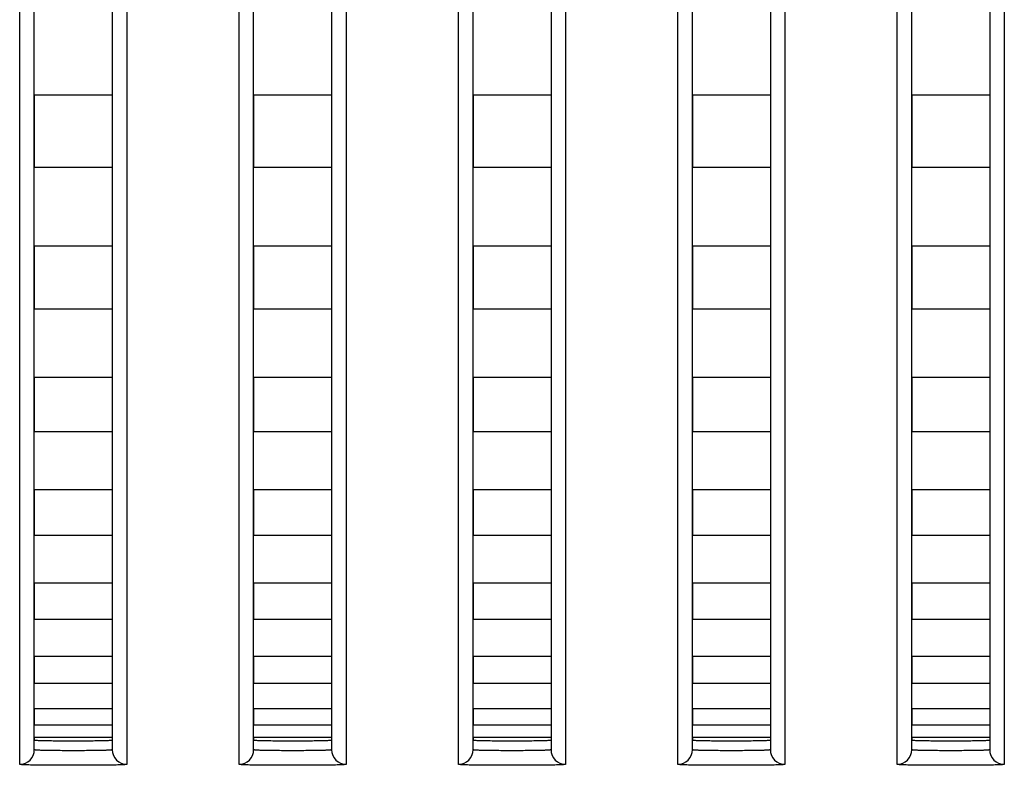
# Model space of a CAD drawing. Header units: millimetres. Extents: x -6054 to 364, y -1866 to 3094.
# Tile 329 of 360: x -3379 to -3359, y 1484 to 1499. Entities that reach past the tile are written whole.
import ezdxf

# ---------------------------------------------------------------- set-up
doc = ezdxf.new("R2010")
doc.units = ezdxf.units.MM
doc.header["$LTSCALE"] = 65.395
doc.layers.get('0').update_dxf_attribs({"linetype": 'CONTINUOUS'})

msp = doc.modelspace()

# ---------------------------------------------------------------- linework, layer by layer
at = {"linetype": 'Continuous'}
for p, q in [((-3378.723, 1484.478), (-3378.723, 1514.359)), ((-3377.123, 1514.359), (-3377.123, 1484.478)), ((-3374.223, 1484.478), (-3374.223, 1514.359)), ((-3372.623, 1514.359), (-3372.623, 1484.478)), ((-3369.723, 1484.478), (-3369.723, 1514.359)), ((-3368.123, 1514.359), (-3368.123, 1484.478)), ((-3365.223, 1484.478), (-3365.223, 1514.359)), ((-3363.623, 1514.359), (-3363.623, 1484.478)), ((-3360.723, 1484.478), (-3360.723, 1514.359)), ((-3359.123, 1514.359), (-3359.123, 1484.478)), ((-3379.023, 1484.178), (-3379.023, 1513.867)), ((-3376.823, 1513.867), (-3376.823, 1484.178)), ((-3374.523, 1484.178), (-3374.523, 1513.867)), ((-3372.323, 1513.867), (-3372.323, 1484.178)), ((-3370.023, 1484.178), (-3370.023, 1513.867)), ((-3367.823, 1513.867), (-3367.823, 1484.178)), ((-3365.523, 1484.178), (-3365.523, 1513.867)), ((-3363.323, 1513.867), (-3363.323, 1484.178)), ((-3361.023, 1484.178), (-3361.023, 1513.867)), ((-3358.823, 1513.867), (-3358.823, 1484.178)), ((-3377.123, 1497.91), (-3378.723, 1497.91)), ((-3377.123, 1497.91), (-3378.723, 1497.91)), ((-3378.723, 1497.91), (-3378.723, 1496.425)), ((-3378.723, 1497.91), (-3378.723, 1496.425)), ((-3377.123, 1497.91), (-3377.123, 1496.425)), ((-3377.123, 1497.91), (-3377.123, 1496.425)), ((-3372.623, 1497.91), (-3374.223, 1497.91)), ((-3372.623, 1497.91), (-3374.223, 1497.91)), ((-3374.223, 1497.91), (-3374.223, 1496.425)), ((-3374.223, 1497.91), (-3374.223, 1496.425)), ((-3372.623, 1497.91), (-3372.623, 1496.425)), ((-3372.623, 1497.91), (-3372.623, 1496.425)), ((-3368.123, 1497.91), (-3369.723, 1497.91)), ((-3368.123, 1497.91), (-3369.723, 1497.91)), ((-3369.723, 1497.91), (-3369.723, 1496.425)), ((-3369.723, 1497.91), (-3369.723, 1496.425)), ((-3368.123, 1497.91), (-3368.123, 1496.425)), ((-3368.123, 1497.91), (-3368.123, 1496.425)), ((-3363.623, 1497.91), (-3365.223, 1497.91)), ((-3363.623, 1497.91), (-3365.223, 1497.91)), ((-3365.223, 1497.91), (-3365.223, 1496.425)), ((-3365.223, 1497.91), (-3365.223, 1496.425)), ((-3363.623, 1497.91), (-3363.623, 1496.425)), ((-3363.623, 1497.91), (-3363.623, 1496.425)), ((-3359.123, 1497.91), (-3360.723, 1497.91)), ((-3359.123, 1497.91), (-3360.723, 1497.91)), ((-3360.723, 1497.91), (-3360.723, 1496.425)), ((-3360.723, 1497.91), (-3360.723, 1496.425)), ((-3359.123, 1497.91), (-3359.123, 1496.425)), ((-3359.123, 1497.91), (-3359.123, 1496.425)), ((-3377.123, 1496.425), (-3378.723, 1496.425)), ((-3377.123, 1496.425), (-3378.723, 1496.425)), ((-3372.623, 1496.425), (-3374.223, 1496.425)), ((-3372.623, 1496.425), (-3374.223, 1496.425)), ((-3368.123, 1496.425), (-3369.723, 1496.425)), ((-3368.123, 1496.425), (-3369.723, 1496.425)), ((-3363.623, 1496.425), (-3365.223, 1496.425)), ((-3363.623, 1496.425), (-3365.223, 1496.425)), ((-3359.123, 1496.425), (-3360.723, 1496.425)), ((-3359.123, 1496.425), (-3360.723, 1496.425)), ((-3377.123, 1494.806), (-3378.723, 1494.806)), ((-3377.123, 1494.806), (-3378.723, 1494.806)), ((-3378.723, 1494.806), (-3378.723, 1493.513)), ((-3378.723, 1494.806), (-3378.723, 1493.513)), ((-3377.123, 1494.806), (-3377.123, 1493.513)), ((-3377.123, 1494.806), (-3377.123, 1493.513)), ((-3372.623, 1494.806), (-3374.223, 1494.806)), ((-3372.623, 1494.806), (-3374.223, 1494.806)), ((-3374.223, 1494.806), (-3374.223, 1493.513)), ((-3374.223, 1494.806), (-3374.223, 1493.513)), ((-3372.623, 1494.806), (-3372.623, 1493.513)), ((-3372.623, 1494.806), (-3372.623, 1493.513)), ((-3368.123, 1494.806), (-3369.723, 1494.806)), ((-3368.123, 1494.806), (-3369.723, 1494.806)), ((-3369.723, 1494.806), (-3369.723, 1493.513)), ((-3369.723, 1494.806), (-3369.723, 1493.513)), ((-3368.123, 1494.806), (-3368.123, 1493.513)), ((-3368.123, 1494.806), (-3368.123, 1493.513)), ((-3363.623, 1494.806), (-3365.223, 1494.806)), ((-3363.623, 1494.806), (-3365.223, 1494.806)), ((-3365.223, 1494.806), (-3365.223, 1493.513)), ((-3365.223, 1494.806), (-3365.223, 1493.513)), ((-3363.623, 1494.806), (-3363.623, 1493.513)), ((-3363.623, 1494.806), (-3363.623, 1493.513)), ((-3359.123, 1494.806), (-3360.723, 1494.806)), ((-3359.123, 1494.806), (-3360.723, 1494.806)), ((-3360.723, 1494.806), (-3360.723, 1493.513)), ((-3360.723, 1494.806), (-3360.723, 1493.513)), ((-3359.123, 1494.806), (-3359.123, 1493.513)), ((-3359.123, 1494.806), (-3359.123, 1493.513)), ((-3377.123, 1493.513), (-3378.723, 1493.513)), ((-3377.123, 1493.513), (-3378.723, 1493.513)), ((-3372.623, 1493.513), (-3374.223, 1493.513)), ((-3372.623, 1493.513), (-3374.223, 1493.513)), ((-3368.123, 1493.513), (-3369.723, 1493.513)), ((-3368.123, 1493.513), (-3369.723, 1493.513)), ((-3363.623, 1493.513), (-3365.223, 1493.513)), ((-3363.623, 1493.513), (-3365.223, 1493.513)), ((-3359.123, 1493.513), (-3360.723, 1493.513)), ((-3359.123, 1493.513), (-3360.723, 1493.513)), ((-3377.123, 1492.112), (-3378.723, 1492.112)), ((-3377.123, 1492.112), (-3378.723, 1492.112)), ((-3378.723, 1492.112), (-3378.723, 1491.001)), ((-3378.723, 1492.112), (-3378.723, 1491.001)), ((-3377.123, 1492.112), (-3377.123, 1491.001)), ((-3377.123, 1492.112), (-3377.123, 1491.001)), ((-3372.623, 1492.112), (-3374.223, 1492.112)), ((-3372.623, 1492.112), (-3374.223, 1492.112)), ((-3374.223, 1492.112), (-3374.223, 1491.001)), ((-3374.223, 1492.112), (-3374.223, 1491.001)), ((-3372.623, 1492.112), (-3372.623, 1491.001)), ((-3372.623, 1492.112), (-3372.623, 1491.001)), ((-3368.123, 1492.112), (-3369.723, 1492.112)), ((-3368.123, 1492.112), (-3369.723, 1492.112)), ((-3369.723, 1492.112), (-3369.723, 1491.001)), ((-3369.723, 1492.112), (-3369.723, 1491.001)), ((-3368.123, 1492.112), (-3368.123, 1491.001)), ((-3368.123, 1492.112), (-3368.123, 1491.001)), ((-3363.623, 1492.112), (-3365.223, 1492.112)), ((-3363.623, 1492.112), (-3365.223, 1492.112)), ((-3365.223, 1492.112), (-3365.223, 1491.001)), ((-3365.223, 1492.112), (-3365.223, 1491.001)), ((-3363.623, 1492.112), (-3363.623, 1491.001)), ((-3363.623, 1492.112), (-3363.623, 1491.001)), ((-3359.123, 1492.112), (-3360.723, 1492.112)), ((-3359.123, 1492.112), (-3360.723, 1492.112)), ((-3360.723, 1492.112), (-3360.723, 1491.001)), ((-3360.723, 1492.112), (-3360.723, 1491.001)), ((-3359.123, 1492.112), (-3359.123, 1491.001)), ((-3359.123, 1492.112), (-3359.123, 1491.001)), ((-3377.123, 1491.001), (-3378.723, 1491.001)), ((-3377.123, 1491.001), (-3378.723, 1491.001)), ((-3372.623, 1491.001), (-3374.223, 1491.001)), ((-3372.623, 1491.001), (-3374.223, 1491.001)), ((-3368.123, 1491.001), (-3369.723, 1491.001)), ((-3368.123, 1491.001), (-3369.723, 1491.001)), ((-3363.623, 1491.001), (-3365.223, 1491.001)), ((-3363.623, 1491.001), (-3365.223, 1491.001)), ((-3359.123, 1491.001), (-3360.723, 1491.001)), ((-3359.123, 1491.001), (-3360.723, 1491.001)), ((-3377.123, 1489.808), (-3378.723, 1489.808)), ((-3377.123, 1489.808), (-3378.723, 1489.808)), ((-3378.723, 1489.808), (-3378.723, 1488.875)), ((-3378.723, 1489.808), (-3378.723, 1488.875)), ((-3377.123, 1489.808), (-3377.123, 1488.875)), ((-3377.123, 1489.808), (-3377.123, 1488.875)), ((-3372.623, 1489.808), (-3374.223, 1489.808)), ((-3372.623, 1489.808), (-3374.223, 1489.808)), ((-3374.223, 1489.808), (-3374.223, 1488.875)), ((-3374.223, 1489.808), (-3374.223, 1488.875)), ((-3372.623, 1489.808), (-3372.623, 1488.875)), ((-3372.623, 1489.808), (-3372.623, 1488.875)), ((-3368.123, 1489.808), (-3369.723, 1489.808)), ((-3368.123, 1489.808), (-3369.723, 1489.808)), ((-3369.723, 1489.808), (-3369.723, 1488.875)), ((-3369.723, 1489.808), (-3369.723, 1488.875)), ((-3368.123, 1489.808), (-3368.123, 1488.875)), ((-3368.123, 1489.808), (-3368.123, 1488.875)), ((-3363.623, 1489.808), (-3365.223, 1489.808)), ((-3363.623, 1489.808), (-3365.223, 1489.808)), ((-3365.223, 1489.808), (-3365.223, 1488.875)), ((-3365.223, 1489.808), (-3365.223, 1488.875)), ((-3363.623, 1489.808), (-3363.623, 1488.875)), ((-3363.623, 1489.808), (-3363.623, 1488.875)), ((-3359.123, 1489.808), (-3360.723, 1489.808)), ((-3359.123, 1489.808), (-3360.723, 1489.808)), ((-3360.723, 1489.808), (-3360.723, 1488.875)), ((-3360.723, 1489.808), (-3360.723, 1488.875)), ((-3359.123, 1489.808), (-3359.123, 1488.875)), ((-3359.123, 1489.808), (-3359.123, 1488.875)), ((-3377.123, 1488.875), (-3378.723, 1488.875)), ((-3377.123, 1488.875), (-3378.723, 1488.875)), ((-3372.623, 1488.875), (-3374.223, 1488.875)), ((-3372.623, 1488.875), (-3374.223, 1488.875)), ((-3368.123, 1488.875), (-3369.723, 1488.875)), ((-3368.123, 1488.875), (-3369.723, 1488.875)), ((-3363.623, 1488.875), (-3365.223, 1488.875)), ((-3363.623, 1488.875), (-3365.223, 1488.875)), ((-3359.123, 1488.875), (-3360.723, 1488.875)), ((-3359.123, 1488.875), (-3360.723, 1488.875)), ((-3377.123, 1487.894), (-3378.723, 1487.894)), ((-3377.123, 1487.894), (-3378.723, 1487.894)), ((-3378.723, 1487.894), (-3378.723, 1487.148)), ((-3378.723, 1487.894), (-3378.723, 1487.148)), ((-3377.123, 1487.894), (-3377.123, 1487.148)), ((-3377.123, 1487.894), (-3377.123, 1487.148)), ((-3372.623, 1487.894), (-3374.223, 1487.894)), ((-3372.623, 1487.894), (-3374.223, 1487.894)), ((-3374.223, 1487.894), (-3374.223, 1487.148)), ((-3374.223, 1487.894), (-3374.223, 1487.148)), ((-3372.623, 1487.894), (-3372.623, 1487.148)), ((-3372.623, 1487.894), (-3372.623, 1487.148)), ((-3368.123, 1487.894), (-3369.723, 1487.894)), ((-3368.123, 1487.894), (-3369.723, 1487.894)), ((-3369.723, 1487.894), (-3369.723, 1487.148)), ((-3369.723, 1487.894), (-3369.723, 1487.148)), ((-3368.123, 1487.894), (-3368.123, 1487.148)), ((-3368.123, 1487.894), (-3368.123, 1487.148)), ((-3363.623, 1487.894), (-3365.223, 1487.894)), ((-3363.623, 1487.894), (-3365.223, 1487.894)), ((-3365.223, 1487.894), (-3365.223, 1487.148)), ((-3365.223, 1487.894), (-3365.223, 1487.148)), ((-3363.623, 1487.894), (-3363.623, 1487.148)), ((-3363.623, 1487.894), (-3363.623, 1487.148)), ((-3359.123, 1487.894), (-3360.723, 1487.894)), ((-3359.123, 1487.894), (-3360.723, 1487.894)), ((-3360.723, 1487.894), (-3360.723, 1487.148)), ((-3360.723, 1487.894), (-3360.723, 1487.148)), ((-3359.123, 1487.894), (-3359.123, 1487.148)), ((-3359.123, 1487.894), (-3359.123, 1487.148)), ((-3377.123, 1487.148), (-3378.723, 1487.148)), ((-3377.123, 1487.148), (-3378.723, 1487.148)), ((-3372.623, 1487.148), (-3374.223, 1487.148)), ((-3372.623, 1487.148), (-3374.223, 1487.148)), ((-3368.123, 1487.148), (-3369.723, 1487.148)), ((-3368.123, 1487.148), (-3369.723, 1487.148)), ((-3363.623, 1487.148), (-3365.223, 1487.148)), ((-3363.623, 1487.148), (-3365.223, 1487.148)), ((-3359.123, 1487.148), (-3360.723, 1487.148)), ((-3359.123, 1487.148), (-3360.723, 1487.148)), ((-3377.123, 1486.389), (-3378.723, 1486.389)), ((-3377.123, 1486.389), (-3378.723, 1486.389)), ((-3378.723, 1486.389), (-3378.723, 1485.837)), ((-3378.723, 1486.389), (-3378.723, 1485.837)), ((-3377.123, 1486.389), (-3377.123, 1485.837)), ((-3377.123, 1486.389), (-3377.123, 1485.837)), ((-3372.623, 1486.389), (-3374.223, 1486.389)), ((-3372.623, 1486.389), (-3374.223, 1486.389)), ((-3374.223, 1486.389), (-3374.223, 1485.837)), ((-3374.223, 1486.389), (-3374.223, 1485.837)), ((-3372.623, 1486.389), (-3372.623, 1485.837)), ((-3372.623, 1486.389), (-3372.623, 1485.837)), ((-3368.123, 1486.389), (-3369.723, 1486.389)), ((-3368.123, 1486.389), (-3369.723, 1486.389)), ((-3369.723, 1486.389), (-3369.723, 1485.837)), ((-3369.723, 1486.389), (-3369.723, 1485.837)), ((-3368.123, 1486.389), (-3368.123, 1485.837)), ((-3368.123, 1486.389), (-3368.123, 1485.837)), ((-3363.623, 1486.389), (-3365.223, 1486.389)), ((-3363.623, 1486.389), (-3365.223, 1486.389)), ((-3365.223, 1486.389), (-3365.223, 1485.837)), ((-3365.223, 1486.389), (-3365.223, 1485.837)), ((-3363.623, 1486.389), (-3363.623, 1485.837)), ((-3363.623, 1486.389), (-3363.623, 1485.837)), ((-3359.123, 1486.389), (-3360.723, 1486.389)), ((-3359.123, 1486.389), (-3360.723, 1486.389)), ((-3360.723, 1486.389), (-3360.723, 1485.837)), ((-3360.723, 1486.389), (-3360.723, 1485.837)), ((-3359.123, 1486.389), (-3359.123, 1485.837)), ((-3359.123, 1486.389), (-3359.123, 1485.837)), ((-3377.123, 1485.837), (-3378.723, 1485.837)), ((-3377.123, 1485.837), (-3378.723, 1485.837)), ((-3372.623, 1485.837), (-3374.223, 1485.837)), ((-3372.623, 1485.837), (-3374.223, 1485.837)), ((-3368.123, 1485.837), (-3369.723, 1485.837)), ((-3368.123, 1485.837), (-3369.723, 1485.837)), ((-3363.623, 1485.837), (-3365.223, 1485.837)), ((-3363.623, 1485.837), (-3365.223, 1485.837)), ((-3359.123, 1485.837), (-3360.723, 1485.837)), ((-3359.123, 1485.837), (-3360.723, 1485.837)), ((-3377.123, 1485.315), (-3378.723, 1485.315)), ((-3377.123, 1485.315), (-3378.723, 1485.315)), ((-3378.723, 1485.315), (-3378.723, 1484.98)), ((-3378.723, 1485.315), (-3378.723, 1484.98)), ((-3377.123, 1485.315), (-3377.123, 1484.98)), ((-3377.123, 1485.315), (-3377.123, 1484.98)), ((-3372.623, 1485.315), (-3374.223, 1485.315)), ((-3372.623, 1485.315), (-3374.223, 1485.315)), ((-3374.223, 1485.315), (-3374.223, 1484.98)), ((-3374.223, 1485.315), (-3374.223, 1484.98)), ((-3372.623, 1485.315), (-3372.623, 1484.98)), ((-3372.623, 1485.315), (-3372.623, 1484.98)), ((-3368.123, 1485.315), (-3369.723, 1485.315)), ((-3368.123, 1485.315), (-3369.723, 1485.315)), ((-3369.723, 1485.315), (-3369.723, 1484.98)), ((-3369.723, 1485.315), (-3369.723, 1484.98)), ((-3368.123, 1485.315), (-3368.123, 1484.98)), ((-3368.123, 1485.315), (-3368.123, 1484.98)), ((-3363.623, 1485.315), (-3365.223, 1485.315)), ((-3363.623, 1485.315), (-3365.223, 1485.315)), ((-3365.223, 1485.315), (-3365.223, 1484.98)), ((-3365.223, 1485.315), (-3365.223, 1484.98)), ((-3363.623, 1485.315), (-3363.623, 1484.98)), ((-3363.623, 1485.315), (-3363.623, 1484.98)), ((-3359.123, 1485.315), (-3360.723, 1485.315)), ((-3359.123, 1485.315), (-3360.723, 1485.315)), ((-3360.723, 1485.315), (-3360.723, 1484.98)), ((-3360.723, 1485.315), (-3360.723, 1484.98)), ((-3359.123, 1485.315), (-3359.123, 1484.98)), ((-3359.123, 1485.315), (-3359.123, 1484.98)), ((-3377.123, 1484.98), (-3378.723, 1484.98)), ((-3377.123, 1484.98), (-3378.723, 1484.98)), ((-3372.623, 1484.98), (-3374.223, 1484.98)), ((-3372.623, 1484.98), (-3374.223, 1484.98)), ((-3368.123, 1484.98), (-3369.723, 1484.98)), ((-3368.123, 1484.98), (-3369.723, 1484.98)), ((-3363.623, 1484.98), (-3365.223, 1484.98)), ((-3363.623, 1484.98), (-3365.223, 1484.98)), ((-3359.123, 1484.98), (-3360.723, 1484.98)), ((-3359.123, 1484.98), (-3360.723, 1484.98)), ((-3377.123, 1484.731), (-3378.723, 1484.731)), ((-3377.123, 1484.731), (-3378.723, 1484.731)), ((-3378.723, 1484.731), (-3378.723, 1484.678)), ((-3378.723, 1484.731), (-3378.723, 1484.678)), ((-3377.123, 1484.731), (-3377.123, 1484.678)), ((-3377.123, 1484.731), (-3377.123, 1484.678)), ((-3372.623, 1484.731), (-3374.223, 1484.731)), ((-3372.623, 1484.731), (-3374.223, 1484.731)), ((-3374.223, 1484.731), (-3374.223, 1484.678)), ((-3374.223, 1484.731), (-3374.223, 1484.678)), ((-3372.623, 1484.731), (-3372.623, 1484.678)), ((-3372.623, 1484.731), (-3372.623, 1484.678)), ((-3368.123, 1484.731), (-3369.723, 1484.731)), ((-3368.123, 1484.731), (-3369.723, 1484.731)), ((-3369.723, 1484.731), (-3369.723, 1484.678)), ((-3369.723, 1484.731), (-3369.723, 1484.678)), ((-3368.123, 1484.731), (-3368.123, 1484.678)), ((-3368.123, 1484.731), (-3368.123, 1484.678)), ((-3363.623, 1484.731), (-3365.223, 1484.731)), ((-3363.623, 1484.731), (-3365.223, 1484.731)), ((-3365.223, 1484.731), (-3365.223, 1484.678)), ((-3365.223, 1484.731), (-3365.223, 1484.678)), ((-3363.623, 1484.731), (-3363.623, 1484.678)), ((-3363.623, 1484.731), (-3363.623, 1484.678)), ((-3359.123, 1484.731), (-3360.723, 1484.731)), ((-3359.123, 1484.731), (-3360.723, 1484.731)), ((-3360.723, 1484.731), (-3360.723, 1484.678)), ((-3360.723, 1484.731), (-3360.723, 1484.678)), ((-3359.123, 1484.731), (-3359.123, 1484.678)), ((-3359.123, 1484.731), (-3359.123, 1484.678))]:
    msp.add_line(p, q, dxfattribs=at)
for centre, start, end in [((-3379.023, 1484.478), 269.9896, 359.9896), ((-3376.823, 1484.478), 180.0104, 270.0104), ((-3374.523, 1484.478), 269.9896, 359.9896), ((-3372.323, 1484.478), 180.0104, 270.0104), ((-3370.023, 1484.478), 269.9896, 359.9896), ((-3367.823, 1484.478), 180.0104, 270.0104), ((-3365.523, 1484.478), 269.9896, 359.9896), ((-3363.323, 1484.478), 180.0104, 270.0104), ((-3361.023, 1484.478), 269.9896, 359.9896), ((-3358.823, 1484.478), 180.0104, 270.0104)]:
    msp.add_arc(centre, 0.3, start, end, dxfattribs=at)
for points, knots in [([(-3378.723, 1484.678), (-3378.723, 1484.676), (-3378.716, 1484.675), (-3378.706, 1484.673), (-3378.686, 1484.672), (-3378.66, 1484.67), (-3378.626, 1484.668), (-3378.569, 1484.667), (-3378.482, 1484.665), (-3378.362, 1484.663), (-3378.225, 1484.662), (-3378.077, 1484.661), (-3377.923, 1484.661), (-3377.769, 1484.661), (-3377.621, 1484.662), (-3377.484, 1484.663), (-3377.365, 1484.665), (-3377.278, 1484.667), (-3377.22, 1484.668), (-3377.186, 1484.67), (-3377.16, 1484.672), (-3377.14, 1484.673), (-3377.131, 1484.675), (-3377.123, 1484.676), (-3377.123, 1484.678)], [0, 0, 0, 0, 0.002721, 0.01001, 0.021969, 0.038509, 0.059481, 0.084689, 0.146812, 0.222502, 0.308855, 0.402555, 0.5, 0.597445, 0.691145, 0.777498, 0.853188, 0.915311, 0.940519, 0.961491, 0.978031, 0.98999, 0.997279, 1, 1, 1, 1]), ([(-3378.723, 1484.678), (-3378.723, 1484.676), (-3378.716, 1484.675), (-3378.706, 1484.673), (-3378.686, 1484.672), (-3378.66, 1484.67), (-3378.626, 1484.668), (-3378.569, 1484.667), (-3378.482, 1484.665), (-3378.362, 1484.663), (-3378.225, 1484.662), (-3378.077, 1484.661), (-3377.923, 1484.661), (-3377.769, 1484.661), (-3377.621, 1484.662), (-3377.484, 1484.663), (-3377.365, 1484.665), (-3377.278, 1484.667), (-3377.22, 1484.668), (-3377.186, 1484.67), (-3377.16, 1484.672), (-3377.14, 1484.673), (-3377.131, 1484.675), (-3377.123, 1484.676), (-3377.123, 1484.678)], [0, 0, 0, 0, 0.002721, 0.01001, 0.021969, 0.038509, 0.059481, 0.084689, 0.146812, 0.222502, 0.308855, 0.402555, 0.5, 0.597445, 0.691145, 0.777498, 0.853188, 0.915311, 0.940519, 0.961491, 0.978031, 0.98999, 0.997279, 1, 1, 1, 1]), ([(-3378.723, 1484.678), (-3378.723, 1484.676), (-3378.716, 1484.675), (-3378.706, 1484.673), (-3378.686, 1484.672), (-3378.66, 1484.67), (-3378.626, 1484.668), (-3378.569, 1484.667), (-3378.482, 1484.665), (-3378.362, 1484.663), (-3378.225, 1484.662), (-3378.077, 1484.661), (-3377.923, 1484.661), (-3377.769, 1484.661), (-3377.621, 1484.662), (-3377.484, 1484.663), (-3377.365, 1484.665), (-3377.278, 1484.667), (-3377.22, 1484.668), (-3377.186, 1484.67), (-3377.16, 1484.672), (-3377.14, 1484.673), (-3377.131, 1484.675), (-3377.123, 1484.676), (-3377.123, 1484.678)], [0, 0, 0, 0, 0.002721, 0.01001, 0.021969, 0.038509, 0.059481, 0.084689, 0.146812, 0.222502, 0.308855, 0.402555, 0.5, 0.597445, 0.691145, 0.777498, 0.853188, 0.915311, 0.940519, 0.961491, 0.978031, 0.98999, 0.997279, 1, 1, 1, 1]), ([(-3374.223, 1484.678), (-3374.223, 1484.676), (-3374.216, 1484.675), (-3374.206, 1484.673), (-3374.186, 1484.672), (-3374.16, 1484.67), (-3374.126, 1484.668), (-3374.069, 1484.667), (-3373.982, 1484.665), (-3373.862, 1484.663), (-3373.725, 1484.662), (-3373.577, 1484.661), (-3373.423, 1484.661), (-3373.269, 1484.661), (-3373.121, 1484.662), (-3372.984, 1484.663), (-3372.865, 1484.665), (-3372.778, 1484.667), (-3372.72, 1484.668), (-3372.686, 1484.67), (-3372.66, 1484.672), (-3372.64, 1484.673), (-3372.631, 1484.675), (-3372.623, 1484.676), (-3372.623, 1484.678)], [0, 0, 0, 0, 0.002721, 0.01001, 0.021969, 0.038509, 0.059481, 0.084689, 0.146812, 0.222502, 0.308855, 0.402555, 0.5, 0.597445, 0.691145, 0.777498, 0.853188, 0.915311, 0.940519, 0.961491, 0.978031, 0.98999, 0.997279, 1, 1, 1, 1]), ([(-3374.223, 1484.678), (-3374.223, 1484.676), (-3374.216, 1484.675), (-3374.206, 1484.673), (-3374.186, 1484.672), (-3374.16, 1484.67), (-3374.126, 1484.668), (-3374.069, 1484.667), (-3373.982, 1484.665), (-3373.862, 1484.663), (-3373.725, 1484.662), (-3373.577, 1484.661), (-3373.423, 1484.661), (-3373.269, 1484.661), (-3373.121, 1484.662), (-3372.984, 1484.663), (-3372.865, 1484.665), (-3372.778, 1484.667), (-3372.72, 1484.668), (-3372.686, 1484.67), (-3372.66, 1484.672), (-3372.64, 1484.673), (-3372.631, 1484.675), (-3372.623, 1484.676), (-3372.623, 1484.678)], [0, 0, 0, 0, 0.002721, 0.01001, 0.021969, 0.038509, 0.059481, 0.084689, 0.146812, 0.222502, 0.308855, 0.402555, 0.5, 0.597445, 0.691145, 0.777498, 0.853188, 0.915311, 0.940519, 0.961491, 0.978031, 0.98999, 0.997279, 1, 1, 1, 1]), ([(-3374.223, 1484.678), (-3374.223, 1484.676), (-3374.216, 1484.675), (-3374.206, 1484.673), (-3374.186, 1484.672), (-3374.16, 1484.67), (-3374.126, 1484.668), (-3374.069, 1484.667), (-3373.982, 1484.665), (-3373.862, 1484.663), (-3373.725, 1484.662), (-3373.577, 1484.661), (-3373.423, 1484.661), (-3373.269, 1484.661), (-3373.121, 1484.662), (-3372.984, 1484.663), (-3372.865, 1484.665), (-3372.778, 1484.667), (-3372.72, 1484.668), (-3372.686, 1484.67), (-3372.66, 1484.672), (-3372.64, 1484.673), (-3372.631, 1484.675), (-3372.623, 1484.676), (-3372.623, 1484.678)], [0, 0, 0, 0, 0.002721, 0.01001, 0.021969, 0.038509, 0.059481, 0.084689, 0.146812, 0.222502, 0.308855, 0.402555, 0.5, 0.597445, 0.691145, 0.777498, 0.853188, 0.915311, 0.940519, 0.961491, 0.978031, 0.98999, 0.997279, 1, 1, 1, 1]), ([(-3369.723, 1484.678), (-3369.723, 1484.676), (-3369.716, 1484.675), (-3369.706, 1484.673), (-3369.686, 1484.672), (-3369.66, 1484.67), (-3369.626, 1484.668), (-3369.569, 1484.667), (-3369.482, 1484.665), (-3369.362, 1484.663), (-3369.225, 1484.662), (-3369.077, 1484.661), (-3368.923, 1484.661), (-3368.769, 1484.661), (-3368.621, 1484.662), (-3368.484, 1484.663), (-3368.365, 1484.665), (-3368.278, 1484.667), (-3368.22, 1484.668), (-3368.186, 1484.67), (-3368.16, 1484.672), (-3368.14, 1484.673), (-3368.131, 1484.675), (-3368.123, 1484.676), (-3368.123, 1484.678)], [0, 0, 0, 0, 0.002721, 0.01001, 0.021969, 0.038509, 0.059481, 0.084689, 0.146812, 0.222502, 0.308855, 0.402555, 0.5, 0.597445, 0.691145, 0.777498, 0.853188, 0.915311, 0.940519, 0.961491, 0.978031, 0.98999, 0.997279, 1, 1, 1, 1]), ([(-3369.723, 1484.678), (-3369.723, 1484.676), (-3369.716, 1484.675), (-3369.706, 1484.673), (-3369.686, 1484.672), (-3369.66, 1484.67), (-3369.626, 1484.668), (-3369.569, 1484.667), (-3369.482, 1484.665), (-3369.362, 1484.663), (-3369.225, 1484.662), (-3369.077, 1484.661), (-3368.923, 1484.661), (-3368.769, 1484.661), (-3368.621, 1484.662), (-3368.484, 1484.663), (-3368.365, 1484.665), (-3368.278, 1484.667), (-3368.22, 1484.668), (-3368.186, 1484.67), (-3368.16, 1484.672), (-3368.14, 1484.673), (-3368.131, 1484.675), (-3368.123, 1484.676), (-3368.123, 1484.678)], [0, 0, 0, 0, 0.002721, 0.01001, 0.021969, 0.038509, 0.059481, 0.084689, 0.146812, 0.222502, 0.308855, 0.402555, 0.5, 0.597445, 0.691145, 0.777498, 0.853188, 0.915311, 0.940519, 0.961491, 0.978031, 0.98999, 0.997279, 1, 1, 1, 1]), ([(-3369.723, 1484.678), (-3369.723, 1484.676), (-3369.716, 1484.675), (-3369.706, 1484.673), (-3369.686, 1484.672), (-3369.66, 1484.67), (-3369.626, 1484.668), (-3369.569, 1484.667), (-3369.482, 1484.665), (-3369.362, 1484.663), (-3369.225, 1484.662), (-3369.077, 1484.661), (-3368.923, 1484.661), (-3368.769, 1484.661), (-3368.621, 1484.662), (-3368.484, 1484.663), (-3368.365, 1484.665), (-3368.278, 1484.667), (-3368.22, 1484.668), (-3368.186, 1484.67), (-3368.16, 1484.672), (-3368.14, 1484.673), (-3368.131, 1484.675), (-3368.123, 1484.676), (-3368.123, 1484.678)], [0, 0, 0, 0, 0.002721, 0.01001, 0.021969, 0.038509, 0.059481, 0.084689, 0.146812, 0.222502, 0.308855, 0.402555, 0.5, 0.597445, 0.691145, 0.777498, 0.853188, 0.915311, 0.940519, 0.961491, 0.978031, 0.98999, 0.997279, 1, 1, 1, 1]), ([(-3365.223, 1484.678), (-3365.223, 1484.676), (-3365.216, 1484.675), (-3365.206, 1484.673), (-3365.186, 1484.672), (-3365.16, 1484.67), (-3365.126, 1484.668), (-3365.069, 1484.667), (-3364.982, 1484.665), (-3364.862, 1484.663), (-3364.725, 1484.662), (-3364.577, 1484.661), (-3364.423, 1484.661), (-3364.269, 1484.661), (-3364.121, 1484.662), (-3363.984, 1484.663), (-3363.865, 1484.665), (-3363.778, 1484.667), (-3363.72, 1484.668), (-3363.686, 1484.67), (-3363.66, 1484.672), (-3363.64, 1484.673), (-3363.631, 1484.675), (-3363.623, 1484.676), (-3363.623, 1484.678)], [0, 0, 0, 0, 0.002721, 0.01001, 0.021969, 0.038509, 0.059481, 0.084689, 0.146812, 0.222502, 0.308855, 0.402555, 0.5, 0.597445, 0.691145, 0.777498, 0.853188, 0.915311, 0.940519, 0.961491, 0.978031, 0.98999, 0.997279, 1, 1, 1, 1]), ([(-3365.223, 1484.678), (-3365.223, 1484.676), (-3365.216, 1484.675), (-3365.206, 1484.673), (-3365.186, 1484.672), (-3365.16, 1484.67), (-3365.126, 1484.668), (-3365.069, 1484.667), (-3364.982, 1484.665), (-3364.862, 1484.663), (-3364.725, 1484.662), (-3364.577, 1484.661), (-3364.423, 1484.661), (-3364.269, 1484.661), (-3364.121, 1484.662), (-3363.984, 1484.663), (-3363.865, 1484.665), (-3363.778, 1484.667), (-3363.72, 1484.668), (-3363.686, 1484.67), (-3363.66, 1484.672), (-3363.64, 1484.673), (-3363.631, 1484.675), (-3363.623, 1484.676), (-3363.623, 1484.678)], [0, 0, 0, 0, 0.002721, 0.01001, 0.021969, 0.038509, 0.059481, 0.084689, 0.146812, 0.222502, 0.308855, 0.402555, 0.5, 0.597445, 0.691145, 0.777498, 0.853188, 0.915311, 0.940519, 0.961491, 0.978031, 0.98999, 0.997279, 1, 1, 1, 1]), ([(-3365.223, 1484.678), (-3365.223, 1484.676), (-3365.216, 1484.675), (-3365.206, 1484.673), (-3365.186, 1484.672), (-3365.16, 1484.67), (-3365.126, 1484.668), (-3365.069, 1484.667), (-3364.982, 1484.665), (-3364.862, 1484.663), (-3364.725, 1484.662), (-3364.577, 1484.661), (-3364.423, 1484.661), (-3364.269, 1484.661), (-3364.121, 1484.662), (-3363.984, 1484.663), (-3363.865, 1484.665), (-3363.778, 1484.667), (-3363.72, 1484.668), (-3363.686, 1484.67), (-3363.66, 1484.672), (-3363.64, 1484.673), (-3363.631, 1484.675), (-3363.623, 1484.676), (-3363.623, 1484.678)], [0, 0, 0, 0, 0.002721, 0.01001, 0.021969, 0.038509, 0.059481, 0.084689, 0.146812, 0.222502, 0.308855, 0.402555, 0.5, 0.597445, 0.691145, 0.777498, 0.853188, 0.915311, 0.940519, 0.961491, 0.978031, 0.98999, 0.997279, 1, 1, 1, 1]), ([(-3360.723, 1484.678), (-3360.723, 1484.676), (-3360.716, 1484.675), (-3360.706, 1484.673), (-3360.686, 1484.672), (-3360.66, 1484.67), (-3360.626, 1484.668), (-3360.569, 1484.667), (-3360.482, 1484.665), (-3360.362, 1484.663), (-3360.225, 1484.662), (-3360.077, 1484.661), (-3359.923, 1484.661), (-3359.769, 1484.661), (-3359.621, 1484.662), (-3359.484, 1484.663), (-3359.365, 1484.665), (-3359.278, 1484.667), (-3359.22, 1484.668), (-3359.186, 1484.67), (-3359.16, 1484.672), (-3359.14, 1484.673), (-3359.131, 1484.675), (-3359.123, 1484.676), (-3359.123, 1484.678)], [0, 0, 0, 0, 0.002721, 0.01001, 0.021969, 0.038509, 0.059481, 0.084689, 0.146812, 0.222502, 0.308855, 0.402555, 0.5, 0.597445, 0.691145, 0.777498, 0.853188, 0.915311, 0.940519, 0.961491, 0.978031, 0.98999, 0.997279, 1, 1, 1, 1]), ([(-3360.723, 1484.678), (-3360.723, 1484.676), (-3360.716, 1484.675), (-3360.706, 1484.673), (-3360.686, 1484.672), (-3360.66, 1484.67), (-3360.626, 1484.668), (-3360.569, 1484.667), (-3360.482, 1484.665), (-3360.362, 1484.663), (-3360.225, 1484.662), (-3360.077, 1484.661), (-3359.923, 1484.661), (-3359.769, 1484.661), (-3359.621, 1484.662), (-3359.484, 1484.663), (-3359.365, 1484.665), (-3359.278, 1484.667), (-3359.22, 1484.668), (-3359.186, 1484.67), (-3359.16, 1484.672), (-3359.14, 1484.673), (-3359.131, 1484.675), (-3359.123, 1484.676), (-3359.123, 1484.678)], [0, 0, 0, 0, 0.002721, 0.01001, 0.021969, 0.038509, 0.059481, 0.084689, 0.146812, 0.222502, 0.308855, 0.402555, 0.5, 0.597445, 0.691145, 0.777498, 0.853188, 0.915311, 0.940519, 0.961491, 0.978031, 0.98999, 0.997279, 1, 1, 1, 1]), ([(-3360.723, 1484.678), (-3360.723, 1484.676), (-3360.716, 1484.675), (-3360.706, 1484.673), (-3360.686, 1484.672), (-3360.66, 1484.67), (-3360.626, 1484.668), (-3360.569, 1484.667), (-3360.482, 1484.665), (-3360.362, 1484.663), (-3360.225, 1484.662), (-3360.077, 1484.661), (-3359.923, 1484.661), (-3359.769, 1484.661), (-3359.621, 1484.662), (-3359.484, 1484.663), (-3359.365, 1484.665), (-3359.278, 1484.667), (-3359.22, 1484.668), (-3359.186, 1484.67), (-3359.16, 1484.672), (-3359.14, 1484.673), (-3359.131, 1484.675), (-3359.123, 1484.676), (-3359.123, 1484.678)], [0, 0, 0, 0, 0.002721, 0.01001, 0.021969, 0.038509, 0.059481, 0.084689, 0.146812, 0.222502, 0.308855, 0.402555, 0.5, 0.597445, 0.691145, 0.777498, 0.853188, 0.915311, 0.940519, 0.961491, 0.978031, 0.98999, 0.997279, 1, 1, 1, 1]), ([(-3377.123, 1484.478), (-3377.123, 1484.476), (-3377.13, 1484.474), (-3377.14, 1484.472), (-3377.16, 1484.47), (-3377.2, 1484.467), (-3377.267, 1484.464), (-3377.365, 1484.461), (-3377.484, 1484.459), (-3377.621, 1484.458), (-3377.769, 1484.457), (-3377.923, 1484.457), (-3378.077, 1484.457), (-3378.225, 1484.458), (-3378.362, 1484.459), (-3378.482, 1484.461), (-3378.58, 1484.464), (-3378.647, 1484.467), (-3378.686, 1484.47), (-3378.706, 1484.472), (-3378.716, 1484.474), (-3378.723, 1484.476), (-3378.723, 1484.478)], [0, 0, 0, 0, 0.002976, 0.01034, 0.022326, 0.038871, 0.085025, 0.147098, 0.222725, 0.309008, 0.402632, 0.499999, 0.597367, 0.690991, 0.777274, 0.852901, 0.914974, 0.961128, 0.977674, 0.98966, 0.997024, 1, 1, 1, 1]), ([(-3372.623, 1484.478), (-3372.623, 1484.476), (-3372.63, 1484.474), (-3372.64, 1484.472), (-3372.66, 1484.47), (-3372.7, 1484.467), (-3372.767, 1484.464), (-3372.865, 1484.461), (-3372.984, 1484.459), (-3373.121, 1484.458), (-3373.269, 1484.457), (-3373.423, 1484.457), (-3373.577, 1484.457), (-3373.725, 1484.458), (-3373.862, 1484.459), (-3373.982, 1484.461), (-3374.08, 1484.464), (-3374.147, 1484.467), (-3374.186, 1484.47), (-3374.206, 1484.472), (-3374.216, 1484.474), (-3374.223, 1484.476), (-3374.223, 1484.478)], [0, 0, 0, 0, 0.002976, 0.01034, 0.022326, 0.038871, 0.085025, 0.147098, 0.222725, 0.309008, 0.402632, 0.499999, 0.597367, 0.690991, 0.777274, 0.852901, 0.914974, 0.961128, 0.977674, 0.98966, 0.997024, 1, 1, 1, 1]), ([(-3368.123, 1484.478), (-3368.123, 1484.476), (-3368.13, 1484.474), (-3368.14, 1484.472), (-3368.16, 1484.47), (-3368.2, 1484.467), (-3368.267, 1484.464), (-3368.365, 1484.461), (-3368.484, 1484.459), (-3368.621, 1484.458), (-3368.769, 1484.457), (-3368.923, 1484.457), (-3369.077, 1484.457), (-3369.225, 1484.458), (-3369.362, 1484.459), (-3369.482, 1484.461), (-3369.58, 1484.464), (-3369.647, 1484.467), (-3369.686, 1484.47), (-3369.706, 1484.472), (-3369.716, 1484.474), (-3369.723, 1484.476), (-3369.723, 1484.478)], [0, 0, 0, 0, 0.002976, 0.01034, 0.022326, 0.038871, 0.085025, 0.147098, 0.222725, 0.309008, 0.402632, 0.499999, 0.597367, 0.690991, 0.777274, 0.852901, 0.914974, 0.961128, 0.977674, 0.98966, 0.997024, 1, 1, 1, 1]), ([(-3363.623, 1484.478), (-3363.623, 1484.476), (-3363.63, 1484.474), (-3363.64, 1484.472), (-3363.66, 1484.47), (-3363.7, 1484.467), (-3363.767, 1484.464), (-3363.865, 1484.461), (-3363.984, 1484.459), (-3364.121, 1484.458), (-3364.269, 1484.457), (-3364.423, 1484.457), (-3364.577, 1484.457), (-3364.725, 1484.458), (-3364.862, 1484.459), (-3364.982, 1484.461), (-3365.08, 1484.464), (-3365.147, 1484.467), (-3365.186, 1484.47), (-3365.206, 1484.472), (-3365.216, 1484.474), (-3365.223, 1484.476), (-3365.223, 1484.478)], [0, 0, 0, 0, 0.002976, 0.01034, 0.022326, 0.038871, 0.085025, 0.147098, 0.222725, 0.309008, 0.402632, 0.499999, 0.597367, 0.690991, 0.777274, 0.852901, 0.914974, 0.961128, 0.977674, 0.98966, 0.997024, 1, 1, 1, 1]), ([(-3359.123, 1484.478), (-3359.123, 1484.476), (-3359.13, 1484.474), (-3359.14, 1484.472), (-3359.16, 1484.47), (-3359.2, 1484.467), (-3359.267, 1484.464), (-3359.365, 1484.461), (-3359.484, 1484.459), (-3359.621, 1484.458), (-3359.769, 1484.457), (-3359.923, 1484.457), (-3360.077, 1484.457), (-3360.225, 1484.458), (-3360.362, 1484.459), (-3360.482, 1484.461), (-3360.58, 1484.464), (-3360.647, 1484.467), (-3360.686, 1484.47), (-3360.706, 1484.472), (-3360.716, 1484.474), (-3360.723, 1484.476), (-3360.723, 1484.478)], [0, 0, 0, 0, 0.002976, 0.01034, 0.022326, 0.038871, 0.085025, 0.147098, 0.222725, 0.309008, 0.402632, 0.499999, 0.597367, 0.690991, 0.777274, 0.852901, 0.914974, 0.961128, 0.977674, 0.98966, 0.997024, 1, 1, 1, 1]), ([(-3376.823, 1484.178), (-3376.823, 1484.176), (-3376.833, 1484.175), (-3376.846, 1484.172), (-3376.874, 1484.17), (-3376.91, 1484.168), (-3376.956, 1484.166), (-3377.035, 1484.163), (-3377.154, 1484.161), (-3377.319, 1484.159), (-3377.507, 1484.158), (-3377.711, 1484.157), (-3377.923, 1484.157), (-3378.135, 1484.157), (-3378.339, 1484.158), (-3378.527, 1484.159), (-3378.692, 1484.161), (-3378.811, 1484.163), (-3378.891, 1484.166), (-3378.937, 1484.168), (-3378.972, 1484.17), (-3379, 1484.172), (-3379.013, 1484.175), (-3379.023, 1484.176), (-3379.023, 1484.178)], [0, 0, 0, 0, 0.002716, 0.009974, 0.021884, 0.038363, 0.059267, 0.084407, 0.146421, 0.222076, 0.308492, 0.402345, 0.499999, 0.597653, 0.691507, 0.777923, 0.853578, 0.915592, 0.940732, 0.961637, 0.978116, 0.990026, 0.997284, 1, 1, 1, 1]), ([(-3372.323, 1484.178), (-3372.323, 1484.176), (-3372.333, 1484.175), (-3372.346, 1484.172), (-3372.374, 1484.17), (-3372.41, 1484.168), (-3372.456, 1484.166), (-3372.535, 1484.163), (-3372.654, 1484.161), (-3372.819, 1484.159), (-3373.007, 1484.158), (-3373.211, 1484.157), (-3373.423, 1484.157), (-3373.635, 1484.157), (-3373.839, 1484.158), (-3374.027, 1484.159), (-3374.192, 1484.161), (-3374.311, 1484.163), (-3374.391, 1484.166), (-3374.437, 1484.168), (-3374.472, 1484.17), (-3374.5, 1484.172), (-3374.513, 1484.175), (-3374.523, 1484.176), (-3374.523, 1484.178)], [0, 0, 0, 0, 0.002716, 0.009974, 0.021884, 0.038363, 0.059267, 0.084407, 0.146421, 0.222076, 0.308492, 0.402345, 0.499999, 0.597653, 0.691507, 0.777923, 0.853578, 0.915592, 0.940732, 0.961637, 0.978116, 0.990026, 0.997284, 1, 1, 1, 1]), ([(-3367.823, 1484.178), (-3367.823, 1484.176), (-3367.833, 1484.175), (-3367.846, 1484.172), (-3367.874, 1484.17), (-3367.91, 1484.168), (-3367.956, 1484.166), (-3368.035, 1484.163), (-3368.154, 1484.161), (-3368.319, 1484.159), (-3368.507, 1484.158), (-3368.711, 1484.157), (-3368.923, 1484.157), (-3369.135, 1484.157), (-3369.339, 1484.158), (-3369.527, 1484.159), (-3369.692, 1484.161), (-3369.811, 1484.163), (-3369.891, 1484.166), (-3369.937, 1484.168), (-3369.972, 1484.17), (-3370, 1484.172), (-3370.013, 1484.175), (-3370.023, 1484.176), (-3370.023, 1484.178)], [0, 0, 0, 0, 0.002716, 0.009974, 0.021884, 0.038363, 0.059267, 0.084407, 0.146421, 0.222076, 0.308492, 0.402345, 0.499999, 0.597653, 0.691507, 0.777923, 0.853578, 0.915592, 0.940732, 0.961637, 0.978116, 0.990026, 0.997284, 1, 1, 1, 1]), ([(-3363.323, 1484.178), (-3363.323, 1484.176), (-3363.333, 1484.175), (-3363.346, 1484.172), (-3363.374, 1484.17), (-3363.41, 1484.168), (-3363.456, 1484.166), (-3363.535, 1484.163), (-3363.654, 1484.161), (-3363.819, 1484.159), (-3364.007, 1484.158), (-3364.211, 1484.157), (-3364.423, 1484.157), (-3364.635, 1484.157), (-3364.839, 1484.158), (-3365.027, 1484.159), (-3365.192, 1484.161), (-3365.311, 1484.163), (-3365.391, 1484.166), (-3365.437, 1484.168), (-3365.472, 1484.17), (-3365.5, 1484.172), (-3365.513, 1484.175), (-3365.523, 1484.176), (-3365.523, 1484.178)], [0, 0, 0, 0, 0.002716, 0.009974, 0.021884, 0.038363, 0.059267, 0.084407, 0.146421, 0.222076, 0.308492, 0.402345, 0.499999, 0.597653, 0.691507, 0.777923, 0.853578, 0.915592, 0.940732, 0.961637, 0.978116, 0.990026, 0.997284, 1, 1, 1, 1]), ([(-3358.823, 1484.178), (-3358.823, 1484.176), (-3358.833, 1484.175), (-3358.846, 1484.172), (-3358.874, 1484.17), (-3358.91, 1484.168), (-3358.956, 1484.166), (-3359.035, 1484.163), (-3359.154, 1484.161), (-3359.319, 1484.159), (-3359.507, 1484.158), (-3359.711, 1484.157), (-3359.923, 1484.157), (-3360.135, 1484.157), (-3360.339, 1484.158), (-3360.527, 1484.159), (-3360.692, 1484.161), (-3360.811, 1484.163), (-3360.891, 1484.166), (-3360.937, 1484.168), (-3360.972, 1484.17), (-3361, 1484.172), (-3361.013, 1484.175), (-3361.023, 1484.176), (-3361.023, 1484.178)], [0, 0, 0, 0, 0.002716, 0.009974, 0.021884, 0.038363, 0.059267, 0.084407, 0.146421, 0.222076, 0.308492, 0.402345, 0.499999, 0.597653, 0.691507, 0.777923, 0.853578, 0.915592, 0.940732, 0.961637, 0.978116, 0.990026, 0.997284, 1, 1, 1, 1])]:
    msp.add_open_spline(points, degree=3, knots=knots, dxfattribs=at)

doc.saveas('drawing.dxf')
